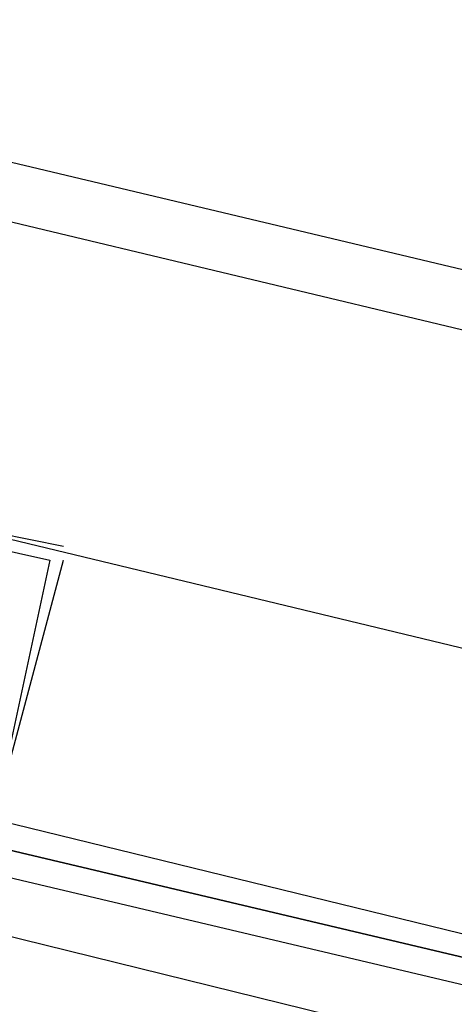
# Model space of a CAD drawing. Header units: feet. Extents: x -79 to 198, y -22 to 181.
# Tile 258 of 318: x 79.81 to 80.235, y 150.918 to 151.878. Entities that reach past the tile are written whole.
import ezdxf

# ---------------------------------------------------------------- set-up
doc = ezdxf.new("R2010")
doc.units = ezdxf.units.FT
doc.layers.add('A-LINEA', color=7, linetype='CONTINUOUS')

msp = doc.modelspace()

# ---------------------------------------------------------------- linework, layer by layer
at = {"layer": 'A-LINEA'}
for p, q in [((88.24, 149.7378), (79.1867, 151.8844)), ((79.7867, 151.6844), (87.8933, 149.7511)), ((79.8533, 151.3644), (79.72, 151.3911)), ((79.8533, 151.3644), (79.72, 151.3911)), ((79.8533, 151.3644), (79.72, 151.3911)), ((79.8533, 151.3644), (79.8533, 151.3644)), ((79.8533, 151.3644), (79.8533, 151.3644)), ((79.8533, 151.3644), (79.8533, 151.3644)), ((79.84, 151.3511), (79.84, 151.3511)), ((79.84, 151.3511), (79.84, 151.3511)), ((79.84, 151.3511), (79.84, 151.3511)), ((79.84, 151.3511), (79.84, 151.3511)), ((79.84, 151.3511), (79.84, 151.3511)), ((79.84, 151.3511), (79.84, 151.3511)), ((79.8533, 151.3511), (79.8533, 151.3511)), ((79.8533, 151.3511), (79.8533, 151.3511)), ((79.8533, 151.3511), (79.8533, 151.3511)), ((81.4, 150.5911), (79.7733, 150.9911))]:
    msp.add_line(p, q, dxfattribs=at)
for points in [[(90.72, 160.1778), (88.24, 149.7378), (79.1867, 151.8844)], [(79.72, 151.3911), (81.4933, 150.9644), (83.6667, 150.4578)], [(79.7067, 151.3111), (79.72, 151.3778), (79.84, 151.3511), (79.8, 151.1644), (79.7733, 151.1644), (79.7733, 151.1644), (79.68, 151.1911), (79.68, 151.1911)], [(79.7067, 151.3111), (79.72, 151.3778), (79.84, 151.3511), (79.8, 151.1644), (79.7733, 151.1644), (79.7733, 151.1644), (79.68, 151.1911), (79.68, 151.1911)], [(79.7067, 151.3111), (79.72, 151.3778), (79.84, 151.3511), (79.8, 151.1644), (79.7733, 151.1644), (79.7733, 151.1644), (79.68, 151.1911), (79.68, 151.1911)], [(79.6667, 151.1511), (79.68, 151.1911), (79.7733, 151.1644), (79.7733, 151.1511), (79.7733, 151.1644), (79.8, 151.1511), (79.7867, 151.1511), (79.8, 151.1511), (79.8533, 151.3511)], [(79.6667, 151.1511), (79.68, 151.1911), (79.7733, 151.1644), (79.7733, 151.1511), (79.7733, 151.1644), (79.8, 151.1511), (79.7867, 151.1511), (79.8, 151.1511), (79.8533, 151.3511)], [(79.6667, 151.1511), (79.68, 151.1911), (79.7733, 151.1644), (79.7733, 151.1511), (79.7733, 151.1644), (79.8, 151.1511), (79.7867, 151.1511), (79.8, 151.1511), (79.8533, 151.3511)], [(81.4267, 150.6978), (79.7333, 151.1111), (79.7333, 151.0978), (79.7333, 151.0844), (81.4267, 150.6844), (79.7333, 151.0844), (79.72, 151.0711), (79.7333, 151.0578), (81.4267, 150.6578)]]:
    msp.add_lwpolyline(points, dxfattribs=at)

doc.saveas('drawing.dxf')
